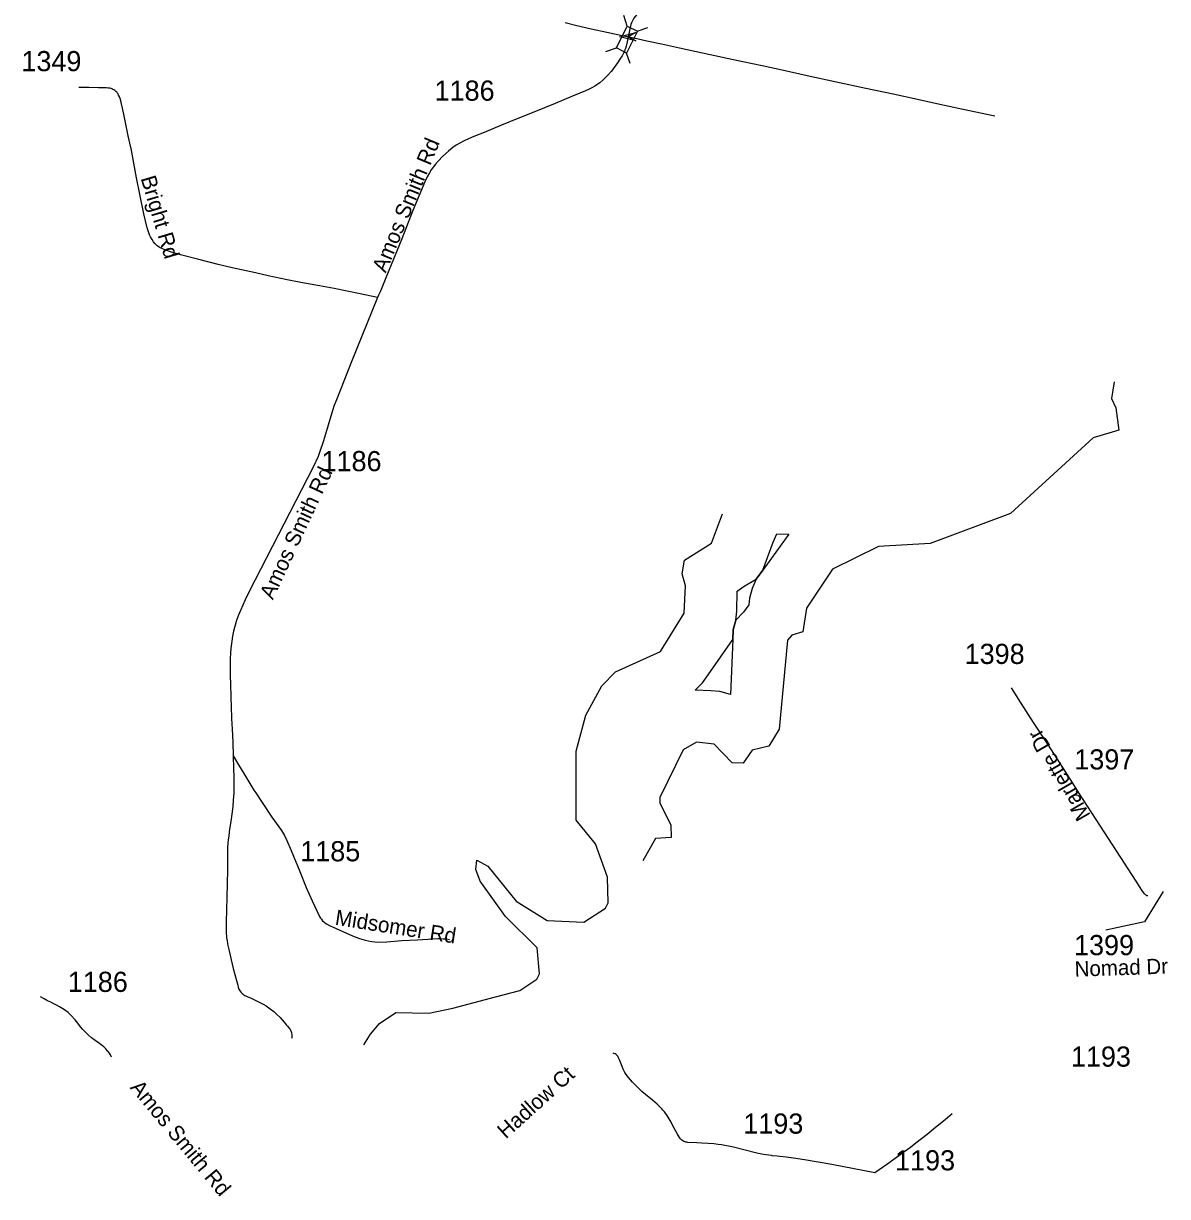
# Model space of a CAD drawing. Extents: x 1364363 to 1407445, y 538563 to 573342.
# Drawn here: x 1400240 to 1407330, y 538563 to 545834 of the extents above; entities that cross this region are included whole.
import ezdxf

# ---------------------------------------------------------------- set-up
doc = ezdxf.new("R2010")
doc.units = 0
for name, color, linetype in [('Exist Hydrographic Buffer Line', 7, 'Continuous'), ('Exist Railroad Mainline', 7, 'Continuous'), ('Exist Road Secondary Structure Standard Bridge Attributed CELL', 7, 'Continuous'), ('Exist Road Secondary Structure Standard Bridge CELL', 7, 'Continuous'), ('Exist Road Secondary Type 51 Attributed', 7, 'Continuous'), ('Exist Road Secondary Type 51 Label', 7, 'Continuous'), ('Exist Road Secondary Type 51 Number Label', 7, 'Continuous')]:
    doc.layers.add(name, color=color, linetype=linetype)

msp = doc.modelspace()

# ---------------------------------------------------------------- linework, layer by layer
at = {"layer": 'Exist Hydrographic Buffer Line'}
for p, q in [((1404503.1, 542611.9), (1404571.7, 542794.2)), ((1402348.5, 539504.2), (1402390.7, 539568.9))]:
    msp.add_line(p, q, dxfattribs=at)
for points in [[(1407000.3, 543612.8), (1406983, 543508.9), (1407009.8, 543451.9), (1407029, 543314), (1406869.9, 543265.6), (1406358.2, 542795.9), (1405859.3, 542610.8), (1405539.2, 542591.4), (1405254.6, 542451.5), (1405093.7, 542209.3), (1405071, 542063.4), (1405002.9, 542042.4), (1404975.4, 542011.1), (1404922.8, 541460.2), (1404859, 541355.4), (1404756.7, 541329), (1404699.9, 541249.6), (1404633, 541251), (1404521.4, 541366.3), (1404410.5, 541380.2), (1404327.7, 541331.4), (1404183.4, 541036), (1404184, 541001), (1404251.6, 540867.1), (1404253.2, 540788.4)], [(1402390.7, 539568.9), (1402445.4, 539636.1), (1402547.2, 539703), (1402751.9, 539698.9), (1402900.7, 539729.9), (1403164.9, 539800.5), (1403315.9, 539840.1), (1403421.4, 539909.6), (1403438.7, 539942.6), (1403424.5, 540103.9), (1403226.7, 540298.3), (1403069.4, 540516.9), (1403043.4, 540589), (1403049.3, 540647.3), (1403117.3, 540610.5), (1403293.7, 540394.7), (1403484.6, 540274), (1403712.8, 540263.8), (1403847.2, 540351.3), (1403863.7, 540383.6), (1403858.6, 540542.6), (1403785.3, 540750.1), (1403664.7, 540894.8), (1403665.7, 541324.3), (1403726.1, 541546.6), (1403825.3, 541729.3), (1403909.2, 541816.3), (1404188.1, 541942), (1404335.3, 542178.9), (1404343.7, 542349.2), (1404321.7, 542422.6), (1404335.8, 542507.3), (1404503.1, 542611.9)], [(1404984, 542669), (1404821.7, 542445.1), (1404781.9, 542389.3), (1404755.3, 542332.5), (1404739.1, 542271.8), (1404735.5, 542230.7), (1404702.9, 542184.2), (1404655.3, 542136.6), (1404639.1, 542075.9), (1404636.5, 542016.2), (1404621.6, 541674), (1404555.2, 541693.1), (1404500, 541698.4), (1404403.1, 541702.6), (1404447.4, 541747), (1404482.4, 541796.7), (1404636.5, 542016.2), (1404639.1, 542075.9), (1404655.3, 542136.6), (1404660.7, 542192), (1404663.1, 542315.7), (1404707, 542346.5), (1404781.9, 542389.3), (1404821.7, 542445.1), (1404885.9, 542618.7), (1404910, 542671.1), (1404984, 542669)], [(1404253.2, 540788.4), (1404157.9, 540781.5), (1404078.7, 540644.4)]]:
    msp.add_lwpolyline(points, dxfattribs=at)
at = {"layer": 'Exist Railroad Mainline'}
msp.add_lwpolyline([(1403596.3, 545840.9), (1403661.6, 545824), (1403757.3, 545802), (1403855.9, 545781.3), (1403950.6, 545760.7), (1404012.7, 545746.9), (1404040.3, 545740.9), (1404102.7, 545727.6), (1404195.1, 545707.4), (1404305.8, 545683.4), (1404448.4, 545652.6), (1404573, 545625.5), (1404698.9, 545598.4), (1404818.5, 545573.3), (1404941.6, 545546.1), (1405096.8, 545512.7), (1405268.4, 545475.4), (1405460.7, 545433.9), (1405630, 545397.4), (1405780.5, 545364.9), (1405900.7, 545339.2), (1406053, 545305.7), (1406260.8, 545261.7)], dxfattribs=at)
at = {"layer": 'Exist Road Secondary Structure Standard Bridge Attributed CELL'}
msp.add_lwpolyline([(1404035.9, 545725.8), (1403936.5, 545752.4), (1404035.9, 545779), (1403987.9, 545752.4)], close=True, dxfattribs=at)
at = {"layer": 'Exist Road Secondary Structure Standard Bridge CELL'}
for p, q in [((1403982.2, 545817.5), (1403960.3, 545882.9)), ((1404043.9, 545786.7), (1404109.3, 545808.5)), ((1403848.9, 545660.6), (1403914.3, 545682.5)), ((1403999.3, 545585.5), (1403977.5, 545650.9))]:
    msp.add_line(p, q, dxfattribs=at)
msp.add_lwpolyline([(1403914.3, 545682.5), (1403981.9, 545817.6), (1404045, 545786.1), (1403977.5, 545650.9)], close=True, dxfattribs=at)
at = {"layer": 'Exist Road Secondary Type 51 Attributed'}
for points in [[(1404050.3, 545901.3), (1404040.9, 545890.4), (1404022.9, 545866.7), (1404011.4, 545846.2), (1404007.5, 545837.7), (1404004, 545827.3), (1403996, 545791.4), (1403987.9, 545752.4)], [(1403987.9, 545752.4), (1403983.5, 545731), (1403979.5, 545711.1), (1403975.2, 545694.2), (1403970.5, 545678.7), (1403967.3, 545670.7), (1403964.1, 545661.2), (1403961.1, 545655.3), (1403957.1, 545646.8), (1403950.2, 545633.9), (1403936.6, 545612.8), (1403921, 545589.8), (1403895.4, 545553.5), (1403889.7, 545546.4), (1403881.2, 545535.8), (1403863.8, 545516.7), (1403846.8, 545499.2), (1403829.9, 545482.2), (1403812.2, 545467.4), (1403801.4, 545459.5), (1403791.1, 545452.6), (1403782, 545446.3), (1403766, 545437.2), (1403746.6, 545428.1), (1403723.6, 545417.2), (1403688.5, 545402.5), (1403642.7, 545383.7), (1403534.3, 545338.9), (1403402.3, 545285.2), (1403304.3, 545246.3), (1403202.8, 545203.6), (1403094.7, 545159), (1403031.8, 545133), (1402998.2, 545118.7), (1402966.2, 545103.9), (1402945, 545092.9), (1402921.8, 545080), (1402900.8, 545066), (1402873.8, 545043.7), (1402838.9, 545012.8), (1402809.4, 544981.4), (1402793.5, 544961.9), (1402779.5, 544944.5), (1402767, 544926.5), (1402755.6, 544909.1), (1402742.1, 544883.3), (1402727.6, 544853.2), (1402652.6, 544675.3), (1402584, 544499.4), (1402484.7, 544256.9), (1402451.8, 544175.2), (1402440.8, 544149.6), (1402434.8, 544135.7)], [(1402434.8, 544135.7), (1402325.7, 544158.7), (1402165.9, 544191), (1402075, 544207.5), (1401958.3, 544229.6), (1401873.9, 544245.9), (1401755.7, 544270.8), (1401677.5, 544288.3), (1401534, 544320.5), (1401445.6, 544341.2), (1401327.2, 544370.5), (1401212, 544400.4), (1401152, 544418.2), (1401115.4, 544430.7), (1401096.8, 544439.3), (1401088, 544444.1), (1401080.1, 544448.6), (1401080, 544448.7), (1401072.9, 544453.4), (1401066.6, 544458.7), (1401061.8, 544462.9), (1401054.8, 544470.5), (1401046, 544481.2), (1401037, 544494.3), (1401027.7, 544511.4), (1401023.8, 544520.7), (1401019.5, 544529.6), (1401012.4, 544549.5), (1401006.9, 544567.8), (1400986.3, 544653.4), (1400940.6, 544877.4), (1400906.6, 545059.2), (1400905.1, 545066), (1400889.5, 545136.9), (1400873.1, 545220.5), (1400861.9, 545272.7), (1400856.1, 545298.2), (1400853.5, 545309.3), (1400845.9, 545344.1), (1400845, 545347.1), (1400838.7, 545369.8), (1400835, 545379.6), (1400829.5, 545390.5), (1400825.8, 545398.1), (1400821.3, 545404.2), (1400818.4, 545408), (1400813.1, 545413.3), (1400805.8, 545418.7), (1400799.4, 545422.5), (1400794.6, 545425.5), (1400787.7, 545428.4), (1400783, 545430.3), (1400774.4, 545432.4), (1400764.5, 545434.3), (1400755.1, 545435.5), (1400705, 545436), (1400644.4, 545436.7), (1400586.8, 545437.1), (1400582.9, 545437.2)], [(1402434.8, 544135.7), (1402270.2, 543733.5), (1402178.9, 543502.1), (1402164, 543462.2), (1402156.9, 543442.1), (1402098.9, 543246.6), (1402075, 543174.8), (1402065.5, 543150.5), (1402036.1, 543084.6), (1401639.5, 542312.6), (1401613.3, 542260.8), (1401569.5, 542162.2), (1401557.9, 542128.2), (1401541.4, 542066.7), (1401535.1, 542035.8), (1401524.4, 541960.6), (1401522.6, 541932.2), (1401520.8, 541896.9), (1401520.3, 541866.5), (1401520.3, 541839.1), (1401520.7, 541787.3), (1401522.3, 541742.9), (1401524.7, 541657.2), (1401527.2, 541600.8), (1401529.9, 541525.6), (1401533, 541460.4), (1401536.5, 541379.2), (1401539.1, 541293.6)], [(1406648.4, 541273.1), (1406587.6, 541367.3), (1406499.1, 541500.7), (1406418.3, 541628.3), (1406364.4, 541716)], [(1401539.1, 541293.6), (1401541.1, 541216.4), (1401543.1, 541159.3), (1401543.9, 541109.8), (1401543.2, 541066), (1401540.1, 541019.8), (1401537, 540980.2), (1401531, 540932.4), (1401524.8, 540887.4), (1401519.7, 540852.7), (1401515.6, 540824.4), (1401511.9, 540795.9), (1401509, 540773.4), (1401507.4, 540752.6), (1401505.2, 540727.4), (1401504.5, 540699), (1401504.2, 540652.9), (1401503.4, 540587.1), (1401502.3, 540503), (1401500.5, 540418.1), (1401497.8, 540339.9), (1401496, 540265.2), (1401495.9, 540209.7), (1401496.3, 540193.9), (1401497.4, 540177.7), (1401498.8, 540166.3), (1401502, 540147.3), (1401504.8, 540130.7), (1401507.3, 540118.2), (1401514.5, 540086.7), (1401526.8, 540030.9), (1401540.1, 539975.4), (1401559.4, 539901), (1401567.5, 539872.3), (1401571.4, 539859.9), (1401575.6, 539848.3), (1401579.1, 539841.1), (1401582.9, 539835.1), (1401588.9, 539827.4), (1401590.6, 539825.2), (1401594.9, 539821.4), (1401601.3, 539816.3), (1401604.7, 539814.1), (1401612, 539809.9), (1401626.1, 539802.6), (1401651.2, 539791.9), (1401676.2, 539780.2), (1401700.9, 539768), (1401725.3, 539755.2), (1401743, 539745), (1401768.9, 539727.3), (1401790.7, 539709.5), (1401807.8, 539693.2), (1401830, 539671.8), (1401856.2, 539643.5), (1401870.7, 539626.1), (1401876.6, 539618.4), (1401884.8, 539607.7), (1401892.1, 539597.6), (1401895.9, 539590.6), (1401900.6, 539579.9), (1401901.9, 539576.5), (1401903.6, 539566.3), (1401904, 539558.1), (1401903.1, 539549.2), (1401901.4, 539541.5)], [(1401539.1, 541293.6), (1401571.7, 541237.8), (1401605.7, 541184.9), (1401668.5, 541081.9), (1401679.1, 541066), (1401718.8, 541006.3), (1401779, 540915.1), (1401838.5, 540832.4), (1401857.1, 540800.6), (1401871.5, 540770.8), (1401899.2, 540708.2), (1401953.4, 540578.5), (1401991.6, 540479.4), (1402028.5, 540396.8), (1402072.7, 540302.4), (1402075, 540298.4), (1402080.7, 540288.5), (1402086.3, 540281.3), (1402094, 540271.9), (1402100.8, 540265.9), (1402108.5, 540259.9), (1402117.1, 540253.9), (1402135.9, 540243.5), (1402219.3, 540205.2), (1402260.7, 540187.2), (1402289.4, 540175.3), (1402322.7, 540162.9), (1402351.4, 540154.4), (1402376.5, 540147.5), (1402397.9, 540143.1), (1402417.2, 540140.8), (1402436.5, 540140.4), (1402491.3, 540142), (1402584.8, 540149.1), (1402681.3, 540153.6), (1402777.6, 540160.1), (1402808.9, 540161.6), (1402821.3, 540161.6), (1402840.5, 540161.2), (1402849.5, 540160.7), (1402862.6, 540159.5), (1402879.4, 540156.2)], [(1407208.3, 540426.3), (1407202, 540427.8), (1407197.7, 540429.9), (1407193, 540433.4), (1407187.6, 540440), (1407172, 540461.6), (1407135.6, 540517.7), (1407014.3, 540705.7), (1406915.5, 540859), (1406780.3, 541066), (1406744.4, 541124.4), (1406648.4, 541273.1)], [(1400784.7, 539427.4), (1400778.7, 539441.1), (1400773.6, 539450.5), (1400761.6, 539466.7), (1400750.9, 539477.8), (1400737.2, 539490.2), (1400722.3, 539502.2), (1400710.3, 539511.1), (1400683.4, 539530.4), (1400662.4, 539546.2), (1400643.6, 539562.4), (1400620.5, 539585.1), (1400608.5, 539597.9), (1400593.6, 539614.1), (1400576.1, 539638.5), (1400560.2, 539657.7), (1400533.7, 539687.6), (1400515.8, 539703), (1400494, 539720.1), (1400463.1, 539739.7), (1400448.2, 539748), (1400428.8, 539757.7), (1400408.5, 539766.8), (1400388, 539776.8), (1400367.8, 539788.2), (1400345.2, 539800.9)], [(1405517.2, 538710.5), (1405249.8, 538760.4), (1405081.3, 538790.1), (1405013.1, 538800.2), (1404967.2, 538806.7), (1404928.4, 538811.1), (1404910.2, 538813.2), (1404879.4, 538816.1), (1404875.9, 538816.6), (1404860, 538818.8), (1404825.9, 538824), (1404815.1, 538826.1), (1404785.7, 538832.6), (1404639.4, 538869), (1404565.2, 538883.6), (1404546.1, 538886.2), (1404517.7, 538888.9), (1404483.7, 538890.6), (1404444.4, 538892.8), (1404413.5, 538894.7), (1404357.3, 538898.4), (1404351.1, 538899.2), (1404345.1, 538900.7), (1404340.9, 538902), (1404334.1, 538904.2), (1404333.5, 538904.5), (1404327.2, 538907.2), (1404319.2, 538912.9), (1404316.2, 538915.7), (1404312.2, 538919.6), (1404305.2, 538929.6), (1404293.2, 538949.1), (1404273.7, 538985.6), (1404247.6, 539033.4), (1404228.8, 539064.8), (1404211.8, 539088.2), (1404202.8, 539099.2), (1404196.3, 539106.2), (1404183.4, 539119.6), (1404166.4, 539136.1), (1404138, 539159.5), (1404095.2, 539194.9), (1404072.8, 539214.3), (1404053.2, 539233.3), (1404015.3, 539271.4), (1403989.6, 539300.4), (1403976, 539319), (1403967.5, 539332), (1403963, 539340.4), (1403956.5, 539352.9), (1403950.1, 539368.4), (1403941.6, 539388.8), (1403933.5, 539409.3), (1403928.1, 539423.2), (1403922.8, 539432.4), (1403918.2, 539438.7), (1403913.2, 539443.2), (1403908, 539446.7), (1403899.6, 539450.2), (1403894.1, 539451.2)], [(1405995, 539074.6), (1405952.2, 539038.3), (1405893.1, 538989.8), (1405840.6, 538947.2), (1405771, 538893.2), (1405736.6, 538867.8), (1405697.1, 538838.6), (1405643, 538799.3), (1405596, 538765.4), (1405517.2, 538710.5)]]:
    msp.add_lwpolyline(points, dxfattribs=at)
at = {"layer": 'Exist Road Secondary Type 51 Number Label'}
msp.add_lwpolyline([(1407303.4, 540453.1), (1407186.8, 540265.4), (1406948.5, 540214.6)], dxfattribs=at)

# ---------------------------------------------------------------- texts
at = {"layer": 'Exist Road Secondary Type 51 Label'}
for s, rotation, p in [('Amos Smith Rd', 67.52542, (1402485.1, 544283.3)), ('Bright Rd', 286.62301, (1400965.5, 544875.1)), ('Amos Smith Rd', 64.98294, (1401785.2, 542257.4)), ('Marlette Dr', 120.12347, (1406855.9, 540926.3)), ('Midsomer Rd', 351.0574, (1402166.7, 540248)), ('Nomad Dr', 1.88258, (1406756.1, 539925.7)), ('Hadlow Ct', 42.05993, (1403229.2, 538916.1)), ('Amos Smith Rd', 309.62439, (1400896.6, 539236.2))]:
    msp.add_text(s, height=95, rotation=rotation, dxfattribs=at).set_placement(p)
at = {"layer": 'Exist Road Secondary Type 51 Number Label'}
for s, p in [('1349', (1400227, 545538.5)), ('1186', (1402787.7, 545355.7)), ('1186', (1402087.1, 543058.9)), ('1398', (1406072.9, 541864.2)), ('1397', (1406752.7, 541210)), ('1185', (1401955.2, 540640.8)), ('1399', (1406751.1, 540058.9)), ('1186', (1400514.6, 539831.2)), ('1193', (1406731.6, 539367.9)), ('1193', (1404701.3, 538952.6)), ('1193', (1405641.9, 538724.9))]:
    msp.add_text(s, height=125, dxfattribs=at).set_placement(p)

doc.saveas('drawing.dxf')
